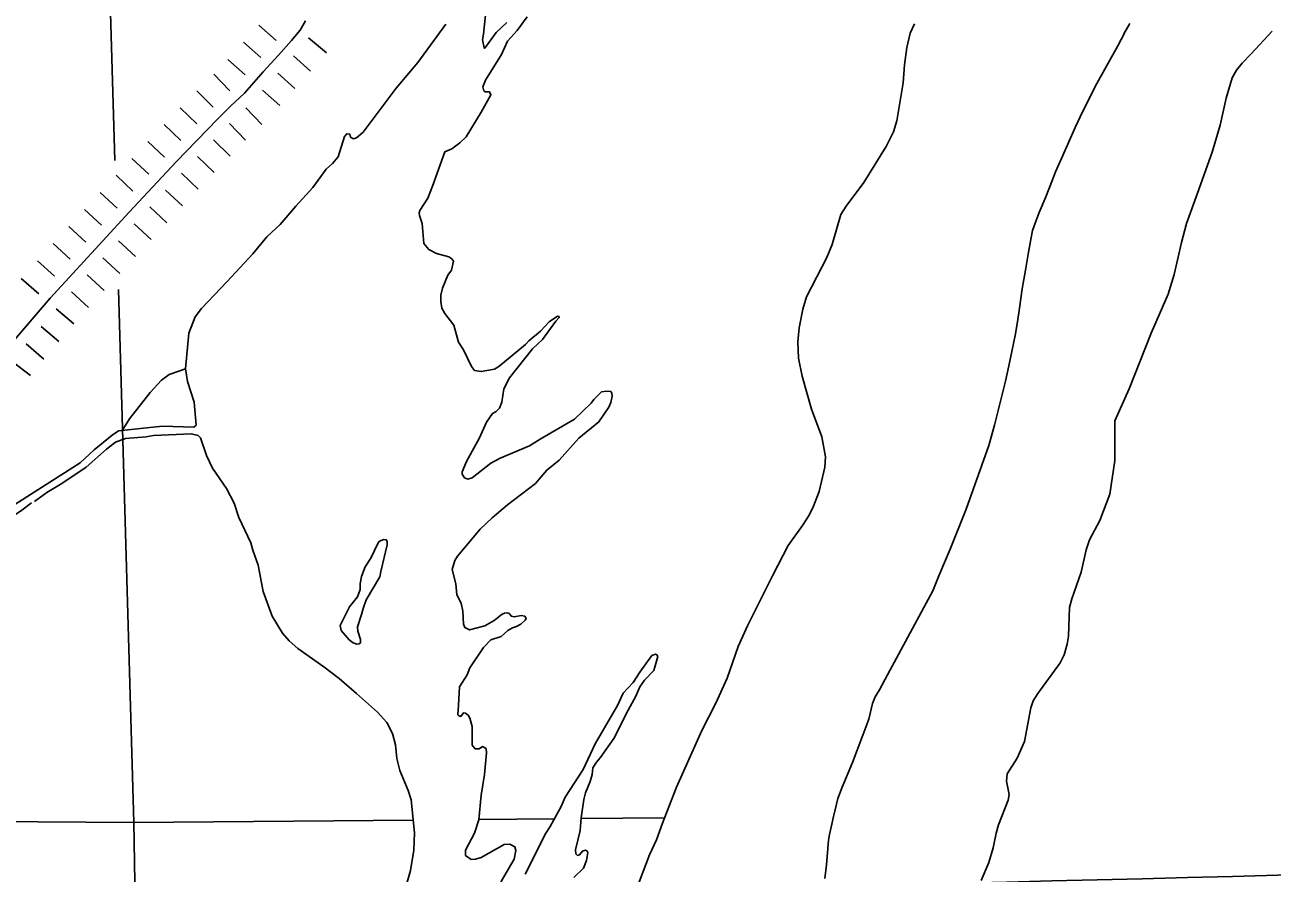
# Model space of a CAD drawing. Extents: x -19 to 366, y -4 to 359.
# Drawn here: x 143.248 to 144.78, y 199.977 to 201.018 of the extents above; entities that cross this region are included whole.
import ezdxf

# ---------------------------------------------------------------- set-up
doc = ezdxf.new("R2010")
doc.units = 0
for name, color, linetype in [('Level 2', 7, 'Continuous'), ('Level 29', 7, 'Continuous'), ('Level 35', 7, 'Continuous'), ('Level 5', 7, 'Continuous'), ('Level 60', 7, 'Continuous'), ('Level 9', 7, 'Continuous')]:
    doc.layers.add(name, color=color, linetype=linetype)

msp = doc.modelspace()

# ---------------------------------------------------------------- linework, layer by layer
at = {"layer": 'Level 2'}
for points in [[(144.605, 201.0201), (144.5976, 201.0073), (144.5984, 201.0085), (144.5902, 200.9928), (144.5625, 200.9427), (144.5541, 200.9261), (144.5473, 200.9127), (144.5379, 200.8926), (144.5209, 200.8544), (144.5138, 200.8378), (144.5099, 200.8281), (144.5018, 200.8073), (144.4936, 200.7882), (144.4888, 200.775), (144.4856, 200.7661), (144.4838, 200.7572), (144.48, 200.7368), (144.477, 200.7172), (144.4729, 200.6942), (144.4696, 200.6705), (144.4672, 200.6539), (144.464, 200.6369), (144.4565, 200.5998), (144.4522, 200.5807), (144.4481, 200.5645), (144.4386, 200.5267), (144.432, 200.5019), (144.4041, 200.4235), (144.3842, 200.3747), (144.3706, 200.342), (144.3629, 200.3234), (144.3073, 200.2201), (144.2974, 200.2018), (144.2924, 200.1933), (144.2896, 200.1872), (144.2889, 200.1852), (144.2844, 200.1658), (144.2769, 200.1462)], [(144.2769, 200.1462), (144.2644, 200.1126), (144.2517, 200.0821), (144.2464, 200.0684), (144.2428, 200.0529), (144.2412, 200.0462), (144.238, 200.0331), (144.236, 200.0243), (144.2351, 200.0172), (144.2341, 200.007), (144.2325, 199.9869), (144.2305, 199.9699)]]:
    msp.add_lwpolyline(points, dxfattribs=at)
at = {"layer": 'Level 29'}
for p, q in [((143.5352, 201.0183), (143.5565, 200.9994)), ((143.5965, 201.0024), (143.6183, 200.9841)), ((143.5965, 201.0024), (143.6183, 200.9841)), ((143.5165, 200.9974), (143.5376, 200.9784)), ((143.4973, 200.976), (143.5185, 200.9571)), ((143.4973, 200.976), (143.5185, 200.9571)), ((143.5777, 200.9805), (143.5989, 200.9616)), ((143.4802, 200.958), (143.4998, 200.9374)), ((143.5586, 200.9593), (143.5797, 200.9402)), ((143.5398, 200.9382), (143.561, 200.9193)), ((143.5398, 200.9382), (143.561, 200.9193)), ((143.4592, 200.9376), (143.4792, 200.9174)), ((143.4387, 200.9166), (143.4591, 200.8969)), ((143.4387, 200.9166), (143.4591, 200.8969)), ((143.5193, 200.9168), (143.5389, 200.8962)), ((143.419, 200.8961), (143.4394, 200.8764)), ((143.4992, 200.8972), (143.5191, 200.877)), ((143.4796, 200.8771), (143.5, 200.8574)), ((143.4796, 200.8771), (143.5, 200.8574)), ((143.3989, 200.8752), (143.4196, 200.8558)), ((143.3794, 200.8545), (143.4002, 200.835)), ((143.3794, 200.8545), (143.4002, 200.835)), ((143.4598, 200.8567), (143.4803, 200.837)), ((143.36, 200.8338), (143.3807, 200.8143)), ((143.4403, 200.8363), (143.461, 200.8169)), ((143.3403, 200.8126), (143.3612, 200.7934)), ((143.4209, 200.8156), (143.4416, 200.7962)), ((143.4209, 200.8156), (143.4416, 200.7962)), ((143.3211, 200.7917), (143.342, 200.7725)), ((143.3211, 200.7917), (143.342, 200.7725)), ((143.4014, 200.7949), (143.4222, 200.7755)), ((143.3019, 200.7707), (143.3228, 200.7515)), ((143.3822, 200.7742), (143.4031, 200.755)), ((143.2827, 200.7498), (143.3036, 200.7306)), ((143.363, 200.7533), (143.3839, 200.7341)), ((143.363, 200.7533), (143.3839, 200.7341)), ((143.2635, 200.7288), (143.2845, 200.7097)), ((143.2635, 200.7288), (143.2845, 200.7097)), ((143.3438, 200.7323), (143.3647, 200.7132)), ((143.3246, 200.7114), (143.3455, 200.6922)), ((143.2435, 200.7068), (143.2651, 200.6883)), ((143.3054, 200.6905), (143.3263, 200.6713)), ((143.3054, 200.6905), (143.3263, 200.6713)), ((143.2866, 200.6698), (143.3082, 200.6512)), ((143.2681, 200.6482), (143.2897, 200.6297)), ((143.2496, 200.6266), (143.2712, 200.6081)), ((143.2496, 200.6266), (143.2712, 200.6081)), ((143.2325, 200.605), (143.2551, 200.5878))]:
    msp.add_line(p, q, dxfattribs=at)
msp.add_lwpolyline([(143.5925, 201.0234), (143.5859, 201.0118), (143.5753, 200.9991), (143.5595, 200.9814), (143.5408, 200.9607), (143.5177, 200.9348), (143.5006, 200.9186), (143.4849, 200.9031), (143.434, 200.8504), (143.376, 200.7885), (143.2791, 200.6828), (143.2328, 200.6289)], dxfattribs=at)
at = {"layer": 'Level 35'}
msp.add_lwpolyline([(143.3669, 200.5196), (143.3765, 200.5347), (143.4019, 200.5671), (143.4156, 200.5823), (143.4253, 200.5889), (143.4454, 200.5961)], dxfattribs=at)
at = {"layer": 'Level 5'}
for points in [[(143.3584, 200.8519), (143.3527, 201.0471)], [(143.3819, 200.039), (143.3629, 200.6934)], [(143.2044, 200.04), (143.3819, 200.039)], [(143.3819, 200.039), (143.7249, 200.0419)], [(143.3909, 199.4989), (143.3819, 200.039)], [(143.8054, 200.0426), (143.898, 200.0434)], [(143.9311, 200.0436), (144.0337, 200.0445)]]:
    msp.add_lwpolyline(points, dxfattribs=at)
at = {"layer": 'Level 60'}
for points in [[(146.7783, 1.697), (146.5788, 10.3131), (146.3785, 18.9294), (146.1776, 27.5458), (145.9759, 36.1624), (145.7736, 44.7791), (145.5705, 53.396), (145.3668, 62.013), (145.1624, 70.6301), (144.9572, 79.2474), (144.7514, 87.8648), (144.5449, 96.4823), (144.3377, 105.1), (144.1299, 113.7179), (143.9213, 122.3359), (143.712, 130.954), (143.5021, 139.5723), (143.2915, 148.1907), (143.0802, 156.8092), (142.8682, 165.4279), (142.6555, 174.0468), (142.4422, 182.6658), (142.2282, 191.2849), (142.0135, 199.9042), (141.7981, 208.5236), (141.582, 217.1432), (141.3653, 225.7629), (141.1479, 234.3828), (140.9298, 243.0028), (140.711, 251.623), (140.4916, 260.2433), (140.2715, 268.8638), (140.0508, 277.4844), (139.8293, 286.1051), (139.6072, 294.726), (139.3845, 303.3471), (139.161, 311.9683), (138.937, 320.5896), (138.7122, 329.2111), (138.4868, 337.8328), (138.2607, 346.4546)], [(0, 198.1326), (7.1014, 198.137), (14.2028, 198.1503), (21.3042, 198.1724), (28.4055, 198.2034), (35.5068, 198.2433), (42.6081, 198.292), (49.7092, 198.3496), (56.8103, 198.4161), (63.9113, 198.4913), (71.0123, 198.5755), (78.1131, 198.6685), (85.2137, 198.7704), (92.3143, 198.8811), (99.4147, 199.0007), (106.5149, 199.1291), (113.615, 199.2664), (120.7149, 199.4126), (127.8146, 199.5676), (134.9141, 199.7315), (142.0135, 199.9042), (149.1125, 200.0858), (156.2114, 200.2762), (163.31, 200.4755), (170.4084, 200.6837), (177.5065, 200.9007), (184.6043, 201.1265), (191.7018, 201.3612), (198.799, 201.6048), (205.896, 201.8572), (212.9926, 202.1185), (220.0888, 202.3886), (227.1848, 202.6676), (234.2803, 202.9554), (241.3755, 203.2521), (248.4704, 203.5576), (255.5648, 203.872), (262.6589, 204.1952), (269.7525, 204.5273), (276.8457, 204.8682), (283.9385, 205.218), (291.0309, 205.5766), (298.1228, 205.9441), (305.2142, 206.3204), (312.3051, 206.7056), (319.3956, 207.0996), (326.4856, 207.5024), (333.5751, 207.9141), (340.664, 208.3347)]]:
    msp.add_spline(points, degree=3, dxfattribs=at)
at = {"layer": 'Level 9'}
for points in [[(143.8144, 201.0385), (143.8112, 201.0071), (143.8098, 201), (143.812, 200.9901), (143.8127, 200.9897), (143.8267, 201.0093), (143.8398, 201.0212)], [(143.5452, 200.7583), (143.5616, 200.7732), (143.5807, 200.7959), (143.6016, 200.8187), (143.6181, 200.8412), (143.6257, 200.8483), (143.6329, 200.8565), (143.6406, 200.8814), (143.6432, 200.8847), (143.6472, 200.8842), (143.648, 200.8805), (143.6515, 200.8785), (143.6551, 200.8799), (143.6634, 200.8866), (143.704, 200.9409), (143.7304, 200.9723), (143.7648, 201.0192)], [(143.865, 201.0284), (143.8527, 201.0114), (143.8409, 200.9985), (143.8335, 200.9822), (143.8138, 200.9505), (143.8106, 200.9424), (143.8115, 200.9375), (143.8131, 200.9362), (143.8186, 200.9362), (143.8204, 200.9324), (143.8082, 200.9112), (143.7901, 200.8809), (143.782, 200.8738), (143.7724, 200.8661), (143.7636, 200.8626), (143.7486, 200.8203), (143.743, 200.8057), (143.7332, 200.7904), (143.7323, 200.7877), (143.7326, 200.7845), (143.7358, 200.7747), (143.7372, 200.76)], [(144.3404, 201.0198), (144.3352, 201.0085)], [(144.3352, 201.0085), (144.3312, 200.9909), (144.3281, 200.9695), (144.3265, 200.9475), (144.3189, 200.9006), (144.3147, 200.887), (144.3058, 200.8693), (144.2784, 200.825), (144.2565, 200.7959), (144.2502, 200.7857), (144.2394, 200.7489), (144.2327, 200.7326), (144.208, 200.6844), (144.2033, 200.6693), (144.1989, 200.6464), (144.1972, 200.6291), (144.198, 200.609), (144.2027, 200.5869), (144.214, 200.5467), (144.2268, 200.5125), (144.2312, 200.488), (144.2303, 200.4751), (144.2236, 200.4455), (144.2164, 200.4272), (144.2111, 200.4164), (144.2031, 200.4037), (144.1855, 200.3791), (144.1665, 200.3428), (144.1356, 200.2805), (144.1241, 200.2549), (144.1105, 200.216), (144.0966, 200.1856), (144.0793, 200.1519), (144.0483, 200.0823), (144.0312, 200.0381), (144.0235, 200.0176), (144.0152, 199.9991), (143.9985, 199.955)], [(144.7799, 201.0109), (144.754, 200.9828), (144.743, 200.9715), (144.7361, 200.9627), (144.7308, 200.9533), (144.7231, 200.9286), (144.716, 200.8953), (144.706, 200.8622), (144.688, 200.8118), (144.6744, 200.7744), (144.6685, 200.7514), (144.6596, 200.7119), (144.6519, 200.6878), (144.631, 200.6399), (144.6041, 200.5714), (144.5867, 200.532), (144.5865, 200.4834), (144.5806, 200.4422), (144.5683, 200.4096), (144.5556, 200.3861), (144.5514, 200.3738), (144.5453, 200.3465), (144.5338, 200.3137)], [(143.2548, 200.4417), (143.3158, 200.4807), (143.3329, 200.4964), (143.3553, 200.5147), (143.3628, 200.5197), (143.4172, 200.5256), (143.4554, 200.5245), (143.4585, 200.5269), (143.4561, 200.5549), (143.4477, 200.5806), (143.4454, 200.5961), (143.4495, 200.6399), (143.4572, 200.6598), (143.4649, 200.6703), (143.4963, 200.7033), (143.528, 200.7373), (143.5452, 200.7583)], [(143.7372, 200.76), (143.7381, 200.7498), (143.744, 200.7427), (143.7536, 200.7377), (143.7687, 200.7336), (143.7724, 200.731), (143.7742, 200.7281), (143.7719, 200.7172), (143.7676, 200.711), (143.7607, 200.695), (143.759, 200.6864), (143.7589, 200.6787), (143.7601, 200.6707), (143.7639, 200.6642), (143.7748, 200.6497), (143.7807, 200.6287), (143.7865, 200.6193), (143.7963, 200.5988), (143.8002, 200.5938), (143.8084, 200.5927), (143.8247, 200.5958), (143.8301, 200.5988), (143.863, 200.626), (143.8668, 200.6306), (143.8811, 200.6425), (143.8919, 200.6536), (143.9021, 200.6609), (143.904, 200.6602), (143.9043, 200.6589), (143.8999, 200.6544), (143.8837, 200.6321), (143.8713, 200.6205), (143.843, 200.585), (143.8362, 200.5715), (143.8339, 200.5549), (143.8309, 200.5478), (143.8267, 200.5437), (143.8222, 200.5411), (143.8149, 200.5306), (143.8064, 200.5112), (143.7903, 200.4823), (143.7851, 200.4696), (143.7852, 200.4666), (143.7877, 200.4621), (143.7921, 200.4605), (143.7975, 200.462), (143.8201, 200.48), (143.8315, 200.4865), (143.8676, 200.5015), (143.8809, 200.5096), (143.9228, 200.5344), (143.9436, 200.554), (143.9467, 200.5583)], [(143.9467, 200.5583), (143.9561, 200.5677), (143.9623, 200.5688), (143.9674, 200.568), (143.969, 200.566), (143.9693, 200.5626), (143.9675, 200.5547), (143.965, 200.5488), (143.9529, 200.5308), (143.9281, 200.5107), (143.9042, 200.4838), (143.8889, 200.4717), (143.8751, 200.4554), (143.8405, 200.4291), (143.8218, 200.4132), (143.8073, 200.3993), (143.7795, 200.3659), (143.776, 200.3608), (143.7726, 200.3497), (143.7771, 200.332), (143.7783, 200.3186), (143.7837, 200.3083), (143.7857, 200.2985), (143.7866, 200.2824), (143.7885, 200.2783), (143.7942, 200.2754), (143.8129, 200.2803), (143.8244, 200.2869), (143.8343, 200.2946), (143.8372, 200.2961), (143.8406, 200.2963), (143.8426, 200.2955), (143.8455, 200.2921), (143.8488, 200.2913), (143.8576, 200.2931), (143.8618, 200.2924), (143.8635, 200.2892), (143.8626, 200.2873), (143.8572, 200.2826), (143.8518, 200.2796), (143.8469, 200.2781), (143.841, 200.2745), (143.833, 200.2673), (143.8204, 200.2631), (143.8112, 200.2539), (143.7946, 200.2288), (143.7912, 200.2203), (143.7816, 200.2054), (143.7804, 200.1828), (143.7797, 200.1712), (143.7809, 200.1697), (143.7833, 200.1692), (143.7866, 200.1735), (143.7891, 200.173), (143.7922, 200.1708), (143.7946, 200.1671), (143.7974, 200.1569), (143.7975, 200.134), (143.8011, 200.1292), (143.806, 200.1295)], [(143.7126, 199.9482), (143.7215, 199.9798), (143.7255, 200.0049), (143.7265, 200.0262), (143.7222, 200.0667), (143.7186, 200.0783), (143.7086, 200.1027), (143.7047, 200.1176), (143.7032, 200.1342), (143.6994, 200.1483), (143.6925, 200.1618), (143.6811, 200.1745), (143.6551, 200.1973), (143.6339, 200.2158), (143.615, 200.2299), (143.5832, 200.2526), (143.5727, 200.262), (143.5642, 200.2712), (143.5518, 200.2923), (143.5408, 200.3227), (143.5343, 200.3548), (143.5278, 200.3732), (143.5255, 200.3824), (143.5108, 200.4135), (143.505, 200.4309), (143.4957, 200.4492), (143.4786, 200.474), (143.4711, 200.4895), (143.4638, 200.5113), (143.4608, 200.5142), (143.4524, 200.5163), (143.406, 200.5143), (143.3969, 200.5127), (143.3714, 200.5104), (143.3594, 200.5059), (143.3481, 200.4972), (143.3232, 200.4752), (143.2934, 200.4552)], [(143.2934, 200.4552), (143.275, 200.4442), (143.2597, 200.4331)], [(143.2562, 200.4313), (143.2442, 200.4226), (143.2256, 200.4099), (143.2133, 200.4042), (143.201, 200.4038), (143.1988, 200.4059), (143.1999, 200.4087), (143.2102, 200.4136), (143.2548, 200.4417)], [(143.6729, 200.3634), (143.6818, 200.3823), (143.6836, 200.3844), (143.6887, 200.3863), (143.6917, 200.3862), (143.693, 200.3838), (143.6931, 200.38), (143.6852, 200.3471), (143.6839, 200.3406), (143.6673, 200.3122), (143.6633, 200.3017), (143.6614, 200.2942)], [(143.6614, 200.2942), (143.6564, 200.2791), (143.6569, 200.2738), (143.6603, 200.2637), (143.66, 200.2597), (143.6584, 200.2581), (143.6555, 200.2578), (143.6513, 200.2596), (143.6461, 200.2634), (143.6366, 200.2745), (143.6351, 200.2806), (143.6467, 200.3039), (143.6564, 200.3161), (143.6599, 200.3249), (143.6599, 200.3318), (143.6615, 200.3409), (143.6658, 200.3528), (143.6729, 200.3634)], [(144.5338, 200.3137), (144.5309, 200.303), (144.5297, 200.2679), (144.5279, 200.2578), (144.5242, 200.2448), (144.5195, 200.2351), (144.4919, 200.1971), (144.4863, 200.1882), (144.4835, 200.1798), (144.4755, 200.1384), (144.4667, 200.1177), (144.4542, 200.0985), (144.4537, 200.0896), (144.4569, 200.0732), (144.4556, 200.0663), (144.4436, 200.0358), (144.4407, 200.0258), (144.4373, 200.0077), (144.4319, 199.9899), (144.4226, 199.9676)], [(143.8622, 199.9754), (143.8876, 200.0257), (143.8929, 200.034), (143.9065, 200.0587), (143.9115, 200.0698), (143.9337, 200.1039), (143.9485, 200.1356), (143.9757, 200.1827), (143.9826, 200.1977), (143.9951, 200.2106), (144.0034, 200.2236), (144.018, 200.2438), (144.0225, 200.2456), (144.024, 200.2449), (144.0252, 200.2428), (144.0203, 200.2256), (144.0089, 200.2137), (144.0034, 200.2056), (143.9985, 200.194), (143.9888, 200.177), (143.9711, 200.1422), (143.9544, 200.1184), (143.9498, 200.1131), (143.9453, 200.1059), (143.9447, 200.098), (143.9422, 200.089), (143.9365, 200.0751), (143.9345, 200.0671), (143.9312, 200.0446), (143.93, 200.0292), (143.9243, 200.0051), (143.9246, 200.0004), (143.9268, 199.9984), (143.9291, 199.9992), (143.9327, 200.0035), (143.9363, 200.0047), (143.9386, 200.0037), (143.9392, 200.0018), (143.9376, 199.9921), (143.9341, 199.9829), (143.9221, 199.9711)], [(143.806, 200.1295), (143.8101, 200.1321), (143.8146, 200.1296), (143.8151, 200.1243), (143.8125, 200.0976), (143.8082, 200.0725), (143.8053, 200.0422), (143.8003, 200.0257), (143.789, 200.0047), (143.7892, 199.9985), (143.7962, 199.9936), (143.8012, 199.9937), (143.8085, 199.996), (143.8366, 200.012), (143.8436, 200.0124), (143.8498, 200.009), (143.8511, 200.0043), (143.849, 199.994), (143.8335, 199.9673), (143.8276, 199.9476)]]:
    msp.add_lwpolyline(points, dxfattribs=at)

doc.saveas('drawing.dxf')
